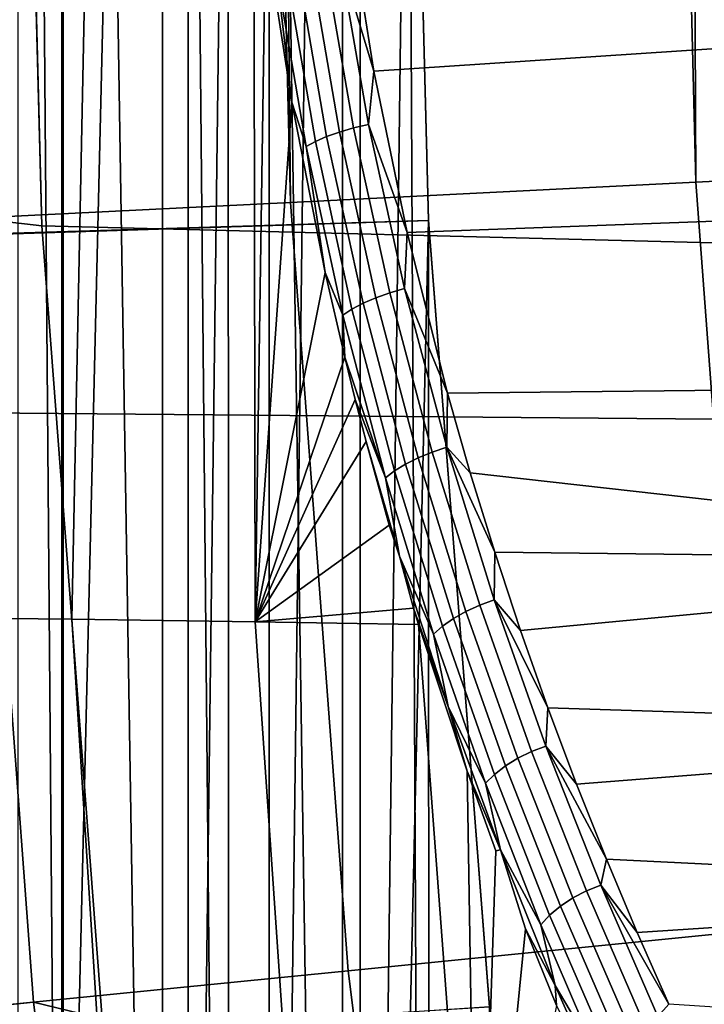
# Model space of a CAD drawing. Header units: metres. Extents: x -248 to 28, y -28 to 28.
# Tile 306 of 507: x -26.5 to -25.35, y -2.65 to -0.99. Entities that reach past the tile are written whole.
import ezdxf

# ---------------------------------------------------------------- set-up
doc = ezdxf.new("R2010")
doc.units = ezdxf.units.M
doc.layers.add('solid_10_061_053_XXX', color=7, linetype='CONTINUOUS')

msp = doc.modelspace()

# ---------------------------------------------------------------- linework, layer by layer
at = {"layer": 'solid_10_061_053_XXX'}
for points in [[(-25.958496, 6.783886, 118), (-26.152939, 6.076304, 118), (-25.958523, -6.783794, 118)], [(-25.847754, 0, 118), (-25.958496, 6.783886, 118), (-25.958523, -6.783794, 118), (-25.81197, -7.270962, 118)], [(-25.928814, 6.37072, 25), (-25.928814, -6.37072, 25), (-26.082338, -5.709965, 25)], [(-26.082338, 5.709965, 25), (-25.928814, 6.37072, 25), (-26.082338, -5.709965, 25)], [(-25.928814, 6.37072, 25), (-25.847794, 0, 25), (-25.847754, 0, 25), (-25.928814, -6.37072, 25)], [(-26.152939, 6.076304, 118), (-26.262444, 5.637946, 118), (-26.150158, -6.08701, 118)], [(-26.152939, 6.076304, 118), (-26.150158, -6.08701, 118), (-25.958523, -6.783794, 118)], [(-26.082338, 5.709965, 25), (-26.082338, -5.709965, 25), (-26.219, -5.045707, 25)], [(-26.219, 5.045707, 25), (-26.082338, 5.709965, 25), (-26.219, -5.045707, 25)], [(-26.262444, 5.637946, 118), (-26.432453, 4.878203, 118), (-26.262465, -5.637858, 118)], [(-26.262444, 5.637946, 118), (-26.262465, -5.637858, 118), (-26.150158, -6.08701, 118)], [(-26.43001, -3.793966, 25), (-26.219, 5.045707, 25), (-26.219, -5.045707, 25)], [(-26.43001, -3.793966, 25), (-26.429647, 3.796468, 25), (-26.219, 5.045707, 25)], [(-26.432453, 4.878203, 118), (-26.506588, 4.505904, 118), (-26.430208, -4.88903, 118)], [(-26.432453, 4.878203, 118), (-26.430208, -4.88903, 118), (-26.262465, -5.637858, 118)], [(-26.506588, 4.505904, 118), (-26.506603, -4.505829, 118), (-26.430208, -4.88903, 118)], [(-26.429647, 3.796468, 25), (-26.432013, -3.780079, 25), (-26.432011, 3.78008, 25)], [(-26.43001, -3.793966, 25), (-26.432013, -3.780079, 25), (-26.429647, 3.796468, 25)], [(-26.581833, -2.532704, 25), (-26.581591, 2.535219, 25), (-26.432011, 3.78008, 25)], [(-26.432013, -3.780079, 25), (-26.581833, -2.532704, 25), (-26.432011, 3.78008, 25)], [(26.466131, -1.339472, -9.8), (-26.5, 0, -9.8), (-26.466131, 1.339472, -9.8), (26.5, 0, -9.8)], [(-27.162636, -1.373994, 118.5), (-27.197371, 0, 118.5), (-25.847754, 0, 118.5), (-25.813482, -1.330576, 118.5)], [(-25.813482, -1.330576, 24.5), (-25.847754, 0, 24.5), (-26.9, 0, 24.5), (-26.865471, -1.362581, 24.5)], [(-26.578884, -1.326497, -9.793713), (-26.611965, 0, -9.793713), (-26.5, 0, -9.8), (-26.466129, -1.339522, -9.8)], [(26.364359, -2.677795, -9.8), (-26.466129, -1.339522, -9.8), (-26.5, 0, -9.8), (26.466131, -1.339472, -9.8)], [(-25.813505, -1.33007, 25), (-25.847754, 0, 25), (-25.847754, 0, 24.5), (-25.813482, -1.330576, 24.5)], [(-25.813482, -1.330576, 118.5), (-25.847754, 0, 118.5), (-25.847754, 0, 118), (-25.813505, -1.33007, 118)], [(-26.046215, -1.299913, 135.939667), (-26.078632, 0, 135.939667), (-26.690516, 0, 134.714493), (-26.670963, -1.331092, 134.685471)], [(-26.046215, -1.299913, 135.939667), (-26.059101, 0, 135.976547), (-26.078632, 0, 135.939667)], [(-25.362677, -1.265799, 137.162735), (-25.394243, 0, 137.162735), (-26.059101, 0, 135.976547), (-26.046215, -1.299913, 135.939667)], [(-25.847754, 0, 25), (-25.813505, -1.33007, 25), (-25.928814, -6.37072, 25)], [(-25.813505, -1.33007, 118), (-25.847754, 0, 118), (-25.81197, -7.270962, 118)], [(-25.362677, -1.265799, 137.162735), (-25.368052, 0, 137.206955), (-25.394243, 0, 137.162735)], [(-24.621891, -1.228827, 138.351929), (-24.652534, 0, 138.351929), (-25.368052, 0, 137.206955), (-25.362677, -1.265799, 137.162735)], [(-24.355576, -1.67444, 165.424957), (-24.34474, -0.55844, 165.468567), (-31.763672, -0.536971, 167.322906), (-31.773489, -1.610292, 167.283264)], [(-24.43619, -0.657686, 154.373657), (-24.433344, -0.981194, 154.307678), (-25.905735, -1.078333, 154.218933), (-25.949245, -0.805825, 154.281494)], [(-26.756481, -1.999736, 155.557327), (-26.69805, -0.67325, 155.376831), (-26.388103, -0.674509, 154.889572), (-26.41515, -2.003537, 155.043457)], [(-26.41515, -2.003537, 155.043457), (-26.388103, -0.674509, 154.889572), (-26.10808, -0.675507, 154.387741), (-26.105846, -2.007557, 154.509521)], [(-26.088312, -0.84332, 154.358795), (-26.105846, -2.007557, 154.509521), (-26.10808, -0.675507, 154.387741)], [(-25.949245, -0.805825, 154.281494), (-25.905735, -1.078333, 154.218933), (-25.964228, -0.883651, 154.266693)], [(-26.088312, -0.84332, 154.358795), (-26.044367, -1.130784, 154.29364), (-26.105846, -2.007557, 154.509521)], [(-26.070087, -0.912427, 154.329987), (-26.044367, -1.130784, 154.29364), (-26.088312, -0.84332, 154.358795)], [(-26.013391, -0.893684, 154.280502), (-25.963795, -1.181323, 154.207687), (-25.985472, -1.189015, 154.220047), (-26.035221, -0.899618, 154.293564)], [(-25.989487, -0.888307, 154.271454), (-25.940052, -1.174385, 154.199295), (-25.963795, -1.181323, 154.207687), (-26.013391, -0.893684, 154.280502)], [(-25.964228, -0.883651, 154.266693), (-25.914963, -1.168411, 154.195145), (-25.940052, -1.174385, 154.199295), (-25.989487, -0.888307, 154.271454)], [(-25.905735, -1.078333, 154.218933), (-25.914963, -1.168411, 154.195145), (-25.964228, -0.883651, 154.266693)], [(-26.054312, -0.905929, 154.310226), (-26.004429, -1.197228, 154.236023), (-26.020088, -1.205711, 154.255127), (-26.070087, -0.912427, 154.329987)], [(-26.070087, -0.912427, 154.329987), (-26.020088, -1.205711, 154.255127), (-26.044367, -1.130784, 154.29364)], [(-26.035221, -0.899618, 154.293564), (-25.985472, -1.189015, 154.220047), (-26.004429, -1.197228, 154.236023), (-26.054312, -0.905929, 154.310226)], [(-24.433344, -0.981194, 154.307678), (-24.429384, -1.298339, 154.215897), (-25.849749, -1.350843, 154.136688), (-25.905735, -1.078333, 154.218933)], [(-25.905735, -1.078333, 154.218933), (-25.849749, -1.350843, 154.136688), (-25.914963, -1.168411, 154.195145)], [(-26.044367, -1.130784, 154.29364), (-25.987694, -1.418286, 154.207916), (-26.105846, -2.007557, 154.509521)], [(-26.020088, -1.205711, 154.255127), (-25.987694, -1.418286, 154.207916), (-26.044367, -1.130784, 154.29364)], [(-25.940052, -1.174385, 154.199295), (-25.878887, -1.452532, 154.107986), (-25.902449, -1.46086, 154.115585), (-25.963795, -1.181323, 154.207687)], [(-25.914963, -1.168411, 154.195145), (-25.853987, -1.445414, 154.104553), (-25.878887, -1.452532, 154.107986), (-25.940052, -1.174385, 154.199295)], [(-25.849749, -1.350843, 154.136688), (-25.853987, -1.445414, 154.104553), (-25.914963, -1.168411, 154.195145)], [(-25.985472, -1.189015, 154.220047), (-25.92396, -1.470145, 154.127136), (-25.942766, -1.480106, 154.142273), (-26.004429, -1.197228, 154.236023)], [(-25.963795, -1.181323, 154.207687), (-25.902449, -1.46086, 154.115585), (-25.92396, -1.470145, 154.127136), (-25.985472, -1.189015, 154.220047)], [(-26.004429, -1.197228, 154.236023), (-25.942766, -1.480106, 154.142273), (-25.958298, -1.49044, 154.160538), (-26.020088, -1.205711, 154.255127)], [(-26.020088, -1.205711, 154.255127), (-25.958298, -1.49044, 154.160538), (-25.987694, -1.418286, 154.207916)], [(-25.362677, -1.265799, 137.162735), (-25.268053, -2.52845, 137.162735), (-24.530031, -2.4546, 138.351929), (-24.621891, -1.228827, 138.351929)], [(-25.268053, -2.52845, 137.162735), (-25.362677, -1.265799, 137.162735), (-26.046215, -1.299913, 135.939667), (-25.949041, -2.596593, 135.939667)], [(-25.949041, -2.596593, 135.939667), (-26.046215, -1.299913, 135.939667), (-26.670963, -1.331092, 134.685471), (-26.571459, -2.658875, 134.685471)], [(-24.429384, -1.298339, 154.215897), (-24.424339, -1.607063, 154.098923), (-25.781561, -1.621952, 154.033997), (-25.849749, -1.350843, 154.136688)], [(-26.58984, -2.660715, -9.774903), (-26.689411, -1.332013, -9.774903), (-26.578884, -1.326497, -9.793713), (-26.479723, -2.649696, -9.793713)], [(-26.578884, -1.326497, -9.793713), (-26.466129, -1.339522, -9.8), (-26.364351, -2.677873, -9.8), (-26.479723, -2.649696, -9.793713)], [(-27.058289, -2.746946, 118.5), (-27.162636, -1.373994, 118.5), (-25.813482, -1.330576, 118.5), (-25.710758, -2.657669, 118.5)], [(-25.813482, -1.330576, 24.5), (-26.865471, -1.362581, 24.5), (-26.761873, -2.722493, 24.5), (-25.710758, -2.657663, 24.5)], [(26.194759, -4.010514, -9.8), (-26.364351, -2.677873, -9.8), (-26.466129, -1.339522, -9.8), (26.364359, -2.677795, -9.8)], [(-25.710732, -2.657897, 25), (-25.758411, -7.028092, 25), (-25.928814, -6.37072, 25), (-25.813505, -1.33007, 25)], [(-25.710732, -2.657897, 25), (-25.813505, -1.33007, 25), (-25.813482, -1.330576, 24.5), (-25.710758, -2.657663, 24.5)], [(-25.710732, -2.657897, 118), (-25.813505, -1.33007, 118), (-25.81197, -7.270962, 118)], [(-25.710758, -2.657669, 118.5), (-25.813482, -1.330576, 118.5), (-25.813505, -1.33007, 118), (-25.710732, -2.657897, 118)], [(-25.849749, -1.350843, 154.136688), (-25.781561, -1.621952, 154.033997), (-25.853987, -1.445414, 154.104553)], [(-25.987694, -1.418286, 154.207916), (-25.954731, -1.561339, 154.15712), (-26.105846, -2.007557, 154.509521)], [(-25.958298, -1.49044, 154.160538), (-25.954731, -1.561339, 154.15712), (-25.987694, -1.418286, 154.207916)], [(-25.853987, -1.445414, 154.104553), (-25.782663, -1.713221, 153.995728), (-25.807371, -1.72129, 153.998337), (-25.878887, -1.452532, 154.107986)], [(-25.781561, -1.621952, 154.033997), (-25.782663, -1.713221, 153.995728), (-25.853987, -1.445414, 154.104553)], [(-25.902449, -1.46086, 154.115585), (-25.83075, -1.730816, 154.005066), (-25.852085, -1.741509, 154.015671), (-25.92396, -1.470145, 154.127136)], [(-25.878887, -1.452532, 154.107986), (-25.807371, -1.72129, 153.998337), (-25.83075, -1.730816, 154.005066), (-25.902449, -1.46086, 154.115585)], [(-25.92396, -1.470145, 154.127136), (-25.852085, -1.741509, 154.015671), (-25.870735, -1.753047, 154.029861), (-25.942766, -1.480106, 154.142273)], [(-25.942766, -1.480106, 154.142273), (-25.870735, -1.753047, 154.029861), (-25.886133, -1.765078, 154.04718), (-25.958298, -1.49044, 154.160538)], [(-25.958298, -1.49044, 154.160538), (-25.886133, -1.765078, 154.04718), (-25.954731, -1.561339, 154.15712)], [(-25.954731, -1.561339, 154.15712), (-25.937191, -1.632362, 154.129791), (-26.105846, -2.007557, 154.509521)], [(-25.886133, -1.765078, 154.04718), (-25.937191, -1.632362, 154.129791), (-25.954731, -1.561339, 154.15712)], [(-24.377281, -2.78768, 165.337845), (-24.355576, -1.67444, 165.424957), (-31.773489, -1.610292, 167.283264), (-31.793186, -2.681252, 167.204071)], [(-24.424339, -1.607063, 154.098923), (-24.418238, -1.905365, 153.95752), (-25.743114, -1.756508, 153.974747), (-25.781561, -1.621952, 154.033997)], [(-25.781561, -1.621952, 154.033997), (-25.743114, -1.756508, 153.974747), (-25.782663, -1.713221, 153.995728)], [(-25.937191, -1.632362, 154.129791), (-25.918795, -1.703684, 154.100906), (-26.105846, -2.007557, 154.509521)], [(-25.886133, -1.765078, 154.04718), (-25.862568, -1.897206, 154.010147), (-25.918795, -1.703684, 154.100906), (-25.937191, -1.632362, 154.129791)], [(-25.918795, -1.703684, 154.100906), (-25.880037, -1.844905, 154.039291), (-26.105846, -2.007557, 154.509521)], [(-25.862568, -1.897206, 154.010147), (-25.880037, -1.844905, 154.039291), (-25.918795, -1.703684, 154.100906)], [(-25.807371, -1.72129, 153.998337), (-25.727131, -1.979686, 153.871231), (-25.750328, -1.990214, 153.876999), (-25.83075, -1.730816, 154.005066)], [(-25.782663, -1.713221, 153.995728), (-25.702606, -1.970863, 153.869461), (-25.727131, -1.979686, 153.871231), (-25.807371, -1.72129, 153.998337)], [(-25.701883, -1.890081, 153.910126), (-25.702606, -1.970863, 153.869461), (-25.782663, -1.713221, 153.995728)], [(-25.743114, -1.756508, 153.974747), (-25.701883, -1.890081, 153.910126), (-25.782663, -1.713221, 153.995728)], [(-25.852085, -1.741509, 154.015671), (-25.771498, -2.002128, 153.886612), (-25.789993, -2.015066, 153.89975), (-25.870735, -1.753047, 154.029861)], [(-25.83075, -1.730816, 154.005066), (-25.750328, -1.990214, 153.876999), (-25.771498, -2.002128, 153.886612), (-25.852085, -1.741509, 154.015671)], [(-25.870735, -1.753047, 154.029861), (-25.789993, -2.015066, 153.89975), (-25.80526, -2.028635, 153.916016), (-25.886133, -1.765078, 154.04718)], [(-24.418238, -1.905365, 153.95752), (-25.701883, -1.890081, 153.910126), (-25.743114, -1.756508, 153.974747)], [(-25.886133, -1.765078, 154.04718), (-25.80526, -2.028635, 153.916016), (-25.862568, -1.897206, 154.010147)], [(-25.862568, -1.897206, 154.010147), (-25.838581, -1.984912, 153.972198), (-26.105846, -2.007557, 154.509521), (-25.880037, -1.844905, 154.039291)], [(-25.701883, -1.890081, 153.910126), (-25.658123, -2.022342, 153.840118), (-25.702606, -1.970863, 153.869461)], [(-24.418238, -1.905365, 153.95752), (-25.658123, -2.022342, 153.840118), (-25.701883, -1.890081, 153.910126)], [(-25.862568, -1.897206, 154.010147), (-25.780422, -2.150777, 153.873947), (-25.838581, -1.984912, 153.972198)], [(-25.80526, -2.028635, 153.916016), (-25.780422, -2.150777, 153.873947), (-25.862568, -1.897206, 154.010147)], [(-24.418238, -1.905365, 153.95752), (-24.411123, -2.19131, 153.792572), (-25.611965, -2.153002, 153.764725), (-25.658123, -2.022342, 153.840118)], [(-25.702606, -1.970863, 153.869461), (-25.615463, -2.217435, 153.726593), (-25.639824, -2.226821, 153.727493), (-25.727131, -1.979686, 153.871231)], [(-25.611965, -2.153002, 153.764725), (-25.615463, -2.217435, 153.726593), (-25.702606, -1.970863, 153.869461)], [(-25.658123, -2.022342, 153.840118), (-25.611965, -2.153002, 153.764725), (-25.702606, -1.970863, 153.869461)], [(-25.838581, -1.984912, 153.972198), (-25.830181, -2.012084, 153.95845), (-26.105846, -2.007557, 154.509521)], [(-25.780422, -2.150777, 153.873947), (-25.830181, -2.012084, 153.95845), (-25.838581, -1.984912, 153.972198)], [(-25.750328, -1.990214, 153.876999), (-25.662863, -2.238159, 153.7323), (-25.683878, -2.251104, 153.740829), (-25.771498, -2.002128, 153.886612)], [(-25.727131, -1.979686, 153.871231), (-25.639824, -2.226821, 153.727493), (-25.662863, -2.238159, 153.7323), (-25.750328, -1.990214, 153.876999)], [(-26.680298, -3.321601, 155.637344), (-26.756481, -1.999736, 155.557327), (-26.41515, -2.003537, 155.043457), (-26.33165, -3.327496, 155.122559)], [(-26.33165, -3.327496, 155.122559), (-26.41515, -2.003537, 155.043457), (-26.105846, -2.007557, 154.509521), (-26.014814, -3.333782, 154.587143)], [(-26.014814, -3.333782, 154.587143), (-26.105846, -2.007557, 154.509521), (-25.830181, -2.012084, 153.95845), (-25.731077, -3.340448, 154.03299)], [(-25.771498, -2.002128, 153.886612), (-25.683878, -2.251104, 153.740829), (-25.702234, -2.265265, 153.752853), (-25.789993, -2.015066, 153.89975)], [(-25.748339, -2.259812, 153.821594), (-25.731077, -3.340448, 154.03299), (-25.830181, -2.012084, 153.95845)], [(-25.780422, -2.150777, 153.873947), (-25.748339, -2.259812, 153.821594), (-25.830181, -2.012084, 153.95845)], [(-25.789993, -2.015066, 153.89975), (-25.702234, -2.265265, 153.752853), (-25.717379, -2.280212, 153.768005), (-25.80526, -2.028635, 153.916016)], [(-25.80526, -2.028635, 153.916016), (-25.717379, -2.280212, 153.768005), (-25.780422, -2.150777, 153.873947)], [(-25.780422, -2.150777, 153.873947), (-25.692301, -2.392467, 153.722031), (-25.748339, -2.259812, 153.821594)], [(-25.717379, -2.280212, 153.768005), (-25.692301, -2.392467, 153.722031), (-25.780422, -2.150777, 153.873947)], [(-25.611965, -2.153002, 153.764725), (-25.563627, -2.281748, 153.683929), (-25.615463, -2.217435, 153.726593)], [(-24.411123, -2.19131, 153.792572), (-25.563627, -2.281748, 153.683929), (-25.611965, -2.153002, 153.764725)], [(-24.411123, -2.19131, 153.792572), (-24.403038, -2.463043, 153.605179), (-25.513391, -2.408262, 153.597778), (-25.563627, -2.281748, 153.683929)], [(-25.615463, -2.217435, 153.726593), (-25.522877, -2.452059, 153.567932), (-25.547106, -2.461821, 153.567993), (-25.639824, -2.226821, 153.727493)], [(-25.513391, -2.408262, 153.597778), (-25.522877, -2.452059, 153.567932), (-25.615463, -2.217435, 153.726593)], [(-25.563627, -2.281748, 153.683929), (-25.513391, -2.408262, 153.597778), (-25.615463, -2.217435, 153.726593)], [(-25.662863, -2.238159, 153.7323), (-25.570013, -2.473781, 153.571808), (-25.590902, -2.487575, 153.579269), (-25.683878, -2.251104, 153.740829)], [(-25.639824, -2.226821, 153.727493), (-25.547106, -2.461821, 153.567993), (-25.570013, -2.473781, 153.571808), (-25.662863, -2.238159, 153.7323)], [(-25.683878, -2.251104, 153.740829), (-25.590902, -2.487575, 153.579269), (-25.609142, -2.502785, 153.590134), (-25.702234, -2.265265, 153.752853)], [(-25.748339, -2.259812, 153.821594), (-25.69994, -2.394214, 153.738068), (-25.731077, -3.340448, 154.03299)], [(-25.692301, -2.392467, 153.722031), (-25.69994, -2.394214, 153.738068), (-25.748339, -2.259812, 153.821594)], [(-25.702234, -2.265265, 153.752853), (-25.609142, -2.502785, 153.590134), (-25.624178, -2.518949, 153.60408), (-25.717379, -2.280212, 153.768005)], [(-25.717379, -2.280212, 153.768005), (-25.624178, -2.518949, 153.60408), (-25.692301, -2.392467, 153.722031)], [(-25.692301, -2.392467, 153.722031), (-25.649677, -2.526123, 153.649124), (-25.731077, -3.340448, 154.03299), (-25.69994, -2.394214, 153.738068)], [(-25.692301, -2.392467, 153.722031), (-25.599754, -2.621535, 153.555237), (-25.649677, -2.526123, 153.649124)], [(-25.624178, -2.518949, 153.60408), (-25.599754, -2.621535, 153.555237), (-25.692301, -2.392467, 153.722031)], [(-25.513391, -2.408262, 153.597778), (-25.461382, -2.532289, 153.506287), (-25.522877, -2.452059, 153.567932)], [(-24.403038, -2.463043, 153.605179), (-25.461382, -2.532289, 153.506287), (-25.513391, -2.408262, 153.597778)], [(-25.522877, -2.452059, 153.567932), (-25.42643, -2.674036, 153.39415), (-25.450567, -2.684003, 153.393402), (-25.547106, -2.461821, 153.567993)], [(-25.408129, -2.653281, 153.409683), (-25.42643, -2.674036, 153.39415), (-25.522877, -2.452059, 153.567932)], [(-25.461382, -2.532289, 153.506287), (-25.408129, -2.653281, 153.409683), (-25.522877, -2.452059, 153.567932)], [(-25.570013, -2.473781, 153.571808), (-25.473377, -2.696409, 153.396255), (-25.494171, -2.710876, 153.402634), (-25.590902, -2.487575, 153.579269)], [(-25.547106, -2.461821, 153.567993), (-25.450567, -2.684003, 153.393402), (-25.473377, -2.696409, 153.396255), (-25.570013, -2.473781, 153.571808)], [(-24.403038, -2.463043, 153.605179), (-24.394039, -2.718803, 153.396561), (-25.408129, -2.653281, 153.409683), (-25.461382, -2.532289, 153.506287)], [(-25.590902, -2.487575, 153.579269), (-25.494171, -2.710876, 153.402634), (-25.512316, -2.726967, 153.412323), (-25.609142, -2.502785, 153.590134)], [(-25.609142, -2.502785, 153.590134), (-25.512316, -2.726967, 153.412323), (-25.527264, -2.744192, 153.425049), (-25.624178, -2.518949, 153.60408)], [(-25.624178, -2.518949, 153.60408), (-25.527264, -2.744192, 153.425049), (-25.599754, -2.621535, 153.555237)], [(-26.540476, -3.809964, 25.00625), (-26.692682, -2.543448, 25.006222), (-26.581833, -2.532704, 25), (-26.432013, -3.780079, 25)], [(-25.110611, -3.784816, 137.162735), (-25.268053, -2.52845, 137.162735), (-25.949041, -2.596593, 135.939667), (-25.787355, -3.886818, 135.939667)], [(-25.649677, -2.526123, 153.649124), (-25.597748, -2.655391, 153.554688), (-25.731077, -3.340448, 154.03299)], [(-25.599754, -2.621535, 153.555237), (-25.597748, -2.655391, 153.554688), (-25.649677, -2.526123, 153.649124)], [(-25.787355, -3.886818, 135.939667), (-25.949041, -2.596593, 135.939667), (-26.571459, -2.658875, 134.685471), (-26.405895, -3.980048, 134.685471)], [(-25.599754, -2.621535, 153.555237), (-25.504244, -2.837451, 153.374283), (-25.597748, -2.655391, 153.554688)], [(-25.527264, -2.744192, 153.425049), (-25.504244, -2.837451, 153.374283), (-25.599754, -2.621535, 153.555237)], [(-26.42416, -3.982801, -9.774903), (-26.58984, -2.660715, -9.774903), (-26.479723, -2.649696, -9.793713), (-26.314732, -3.966307, -9.793713)], [(-26.479723, -2.649696, -9.793713), (-26.364351, -2.677873, -9.8), (-26.194746, -4.010602, -9.8), (-26.314732, -3.966307, -9.793713)]]:
    msp.add_3dface(points, dxfattribs=at)

doc.saveas('drawing.dxf')
